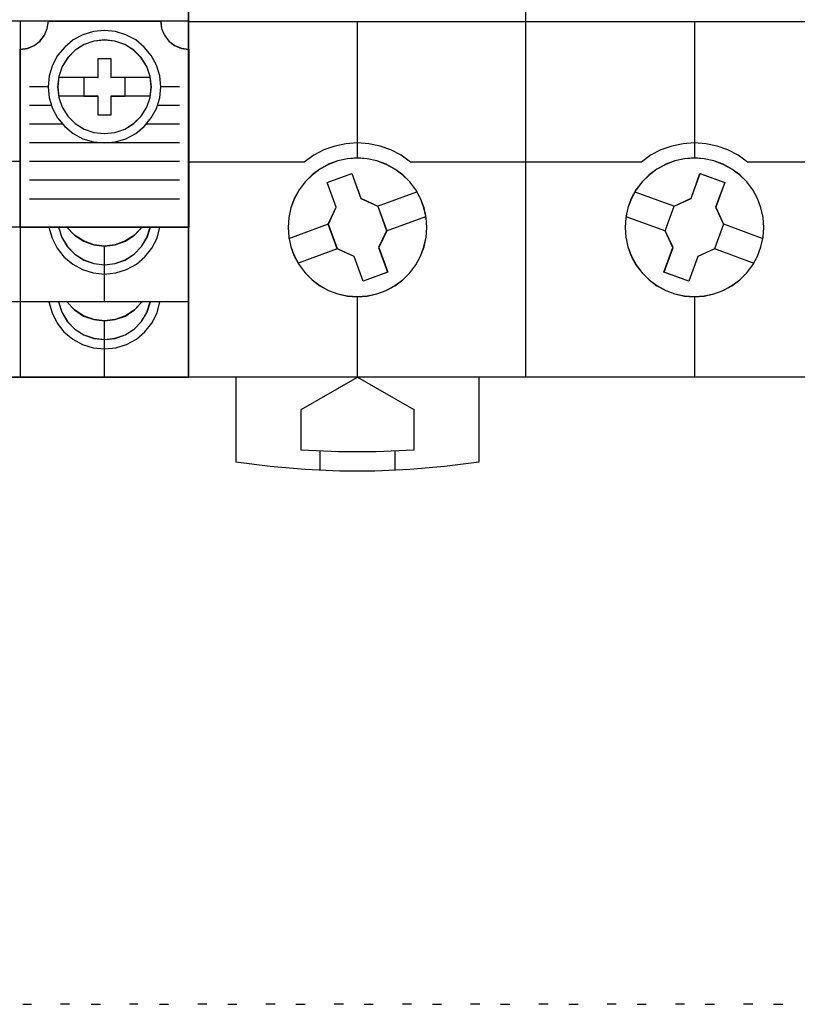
# Model space of a CAD drawing. Header units: millimetres. Extents: x -1290 to 1795, y -4192 to -1311.
# Tile 477 of 656: x 1493 to 1501, y -3670 to -3659. Entities that reach past the tile are written whole.
import ezdxf

# ---------------------------------------------------------------- set-up
doc = ezdxf.new("R2010")
doc.units = ezdxf.units.MM
doc.layers.add('45', color=7, linetype='Continuous')
doc.layers.add('51', color=7, linetype='Continuous')
doc.layers.add('Aparatura', color=7, linetype='Continuous', lineweight=13)

# ---------------------------------------------------------------- blocks, each defined once
blk = doc.blocks.new('*U198')
at = {"layer": '45', "color": 7}
for points in [[(639.383586, -83.666358), (657.381091, -83.666358), (657.381091, -83.666358), (675.372753, -83.666358), (675.372753, -83.666358), (675.372753, -166.644258), (675.372753, -166.644258), (657.381091, -166.644258), (657.381091, -166.644258), (639.383586, -166.644258), (639.383586, -166.644258), (621.391924, -166.644258), (621.391924, -166.644258), (621.391924, -83.666358), (621.391924, -83.666358), (639.383586, -83.666358), (639.383586, -83.666358)], [(634.098352, -158.643241), (634.063249, -158.122608), (633.952092, -157.601975), (633.759029, -157.104741), (633.513313, -156.636757), (633.197392, -156.215571), (632.822967, -155.847033), (632.395889, -155.531143), (631.933708, -155.279602), (631.436425, -155.092408), (630.921591, -154.981261), (630.395056, -154.940313), (629.874371, -154.981261), (629.347836, -155.092408), (628.856403, -155.279602), (628.394223, -155.531143), (627.972995, -155.847033), (627.59857, -156.215571), (627.282649, -156.636757), (627.025232, -157.104741), (626.84387, -157.601975), (626.732712, -158.122608), (626.69761, -158.643241), (626.732712, -159.175573), (626.84387, -159.690356), (627.025232, -160.18174), (627.282649, -160.649724), (627.59857, -161.07091), (627.972995, -161.445298), (628.394223, -161.761188), (628.856403, -162.018579), (629.347836, -162.199923), (629.874371, -162.31107), (630.395056, -162.346168), (630.921591, -162.31107), (631.436425, -162.199923), (631.933708, -162.018579), (632.395889, -161.761188), (632.822967, -161.445298), (633.197392, -161.07091), (633.513313, -160.649724), (633.759029, -160.18174), (633.952092, -159.690356), (634.063249, -159.175573), (634.098352, -158.643241)], [(634.09298, -158.643241), (634.05792, -158.123365), (633.946897, -157.603489), (633.754068, -157.106979), (633.508649, -156.639675), (633.19311, -156.219102), (632.819138, -155.8511), (632.392576, -155.53567), (631.930955, -155.284494), (631.434273, -155.097573), (630.920062, -154.986588), (630.394164, -154.945699), (629.874109, -154.986588), (629.348211, -155.097573), (628.857373, -155.284494), (628.395751, -155.53567), (627.975033, -155.8511), (627.601061, -156.219102), (627.285522, -156.639675), (627.028417, -157.106979), (626.847274, -157.603489), (626.736251, -158.123365), (626.701191, -158.643241), (626.736251, -159.174799), (626.847274, -159.688833), (627.028417, -160.179502), (627.285522, -160.646806), (627.601061, -161.067379), (627.975033, -161.441222), (628.395751, -161.756652), (628.857373, -162.01367), (629.348211, -162.19475), (629.874109, -162.305734), (630.394164, -162.340782), (630.920062, -162.305734), (631.434273, -162.19475), (631.930955, -162.01367), (632.392576, -161.756652), (632.819138, -161.441222), (633.19311, -161.067379), (633.508649, -160.646806), (633.754068, -160.179502), (633.946897, -159.688833), (634.05792, -159.174799), (634.09298, -158.643241)], [(652.085395, -158.643241), (652.050295, -158.122608), (651.933295, -157.601975), (651.751945, -157.104741), (651.500394, -156.636757), (651.178644, -156.215571), (650.804243, -155.847033), (650.383042, -155.531143), (649.915041, -155.279602), (649.42364, -155.092408), (648.908839, -154.981261), (648.388189, -154.940313), (647.855838, -154.981261), (647.341037, -155.092408), (646.849636, -155.279602), (646.381635, -155.531143), (645.960434, -155.847033), (645.586033, -156.215571), (645.264283, -156.636757), (645.012732, -157.104741), (644.831382, -157.601975), (644.714382, -158.122608), (644.679282, -158.643241), (644.714382, -159.175573), (644.831382, -159.690356), (645.012732, -160.18174), (645.264283, -160.649724), (645.586033, -161.07091), (645.960434, -161.445298), (646.381635, -161.761188), (646.849636, -162.018579), (647.341037, -162.199923), (647.855838, -162.31107), (648.388189, -162.346168), (648.908839, -162.31107), (649.42364, -162.199923), (649.915041, -162.018579), (650.383042, -161.761188), (650.804243, -161.445298), (651.178644, -161.07091), (651.500394, -160.649724), (651.751945, -160.18174), (651.933295, -159.690356), (652.050295, -159.175573), (652.085395, -158.643241)], [(652.081814, -158.643241), (652.046748, -158.123365), (651.929861, -157.603489), (651.748686, -157.106979), (651.497379, -156.639675), (651.175939, -156.219102), (650.801901, -155.8511), (650.381107, -155.53567), (649.913559, -155.284494), (649.422633, -155.097573), (648.90833, -154.986588), (648.388183, -154.945699), (647.856347, -154.986588), (647.342044, -155.097573), (646.851118, -155.284494), (646.38357, -155.53567), (645.962776, -155.8511), (645.588738, -156.219102), (645.267298, -156.639675), (645.015991, -157.106979), (644.834816, -157.603489), (644.717929, -158.123365), (644.682863, -158.643241), (644.717929, -159.174799), (644.834816, -159.688833), (645.015991, -160.179502), (645.267298, -160.646806), (645.588738, -161.067379), (645.962776, -161.441222), (646.38357, -161.756652), (646.851118, -162.01367), (647.342044, -162.19475), (647.856347, -162.305734), (648.388183, -162.340782), (648.90833, -162.305734), (649.422633, -162.19475), (649.913559, -162.01367), (650.381107, -161.756652), (650.801901, -161.441222), (651.175939, -161.067379), (651.497379, -160.646806), (651.748686, -160.179502), (651.929861, -159.688833), (652.046748, -159.174799), (652.081814, -158.643241)], [(628.77655, -156.249656), (630.089587, -155.769769), (630.089587, -155.769769), (630.570253, -157.092385), (630.570253, -157.092385), (631.478827, -157.507897), (631.478827, -157.507897), (631.959493, -158.824661), (631.959493, -158.824661), (631.531583, -159.725913), (631.531583, -159.725913), (632.012249, -161.036825), (632.012249, -161.036825), (630.69335, -161.516713), (630.69335, -161.516713), (630.218546, -160.199948), (630.218546, -160.199948), (629.321695, -159.784436), (629.321695, -159.784436), (628.84103, -158.467672), (628.84103, -158.467672), (629.257216, -157.56642), (629.257216, -157.56642), (628.77655, -156.249656), (628.77655, -156.249656)], [(628.781922, -156.254142), (630.091326, -155.775155), (630.570661, -157.095292), (631.476722, -157.510025), (631.956057, -158.824321), (631.529332, -159.723884), (632.008667, -161.032339), (630.693418, -161.511326), (630.219928, -160.19703), (629.325559, -159.782297), (628.846223, -158.468001), (629.261258, -157.568438), (628.781922, -156.254142)], [(648.681364, -155.769769), (650.006455, -156.249656), (650.006455, -156.249656), (649.519806, -157.572272), (649.519806, -157.572272), (649.941959, -158.467672), (649.941959, -158.467672), (649.461174, -159.784436), (649.461174, -159.784436), (648.564099, -160.205801), (648.564099, -160.205801), (648.083313, -161.516713), (648.083313, -161.516713), (646.758222, -161.036825), (646.758222, -161.036825), (647.239008, -159.725913), (647.239008, -159.725913), (646.822718, -158.830514), (646.822718, -158.830514), (647.303503, -157.507897), (647.303503, -157.507897), (648.200578, -157.092385), (648.200578, -157.092385), (648.681364, -155.769769), (648.681364, -155.769769)], [(648.680374, -155.775155), (650.001083, -156.254142), (649.516044, -157.57428), (649.936801, -158.468001), (649.457606, -159.782297), (648.563498, -160.202872), (648.084303, -161.511326), (646.763594, -161.032339), (647.242789, -159.723884), (646.827876, -158.830163), (647.307071, -157.510025), (648.201179, -157.095292), (648.680374, -155.775155)], [(623.898829, -166.633485), (623.898829, -171.153036), (623.898829, -171.153036), (625.746541, -171.393064), (627.600101, -171.556985), (629.465354, -171.638946), (631.32476, -171.638946), (633.190014, -171.556985), (635.04942, -171.393064), (636.897132, -171.153036), (636.897132, -171.153036), (636.897132, -166.633485), (623.898829, -166.633485)], [(627.392381, -168.372897), (630.395054, -166.633485), (630.395054, -166.633485), (633.403581, -168.372897), (633.403581, -168.372897), (633.403581, -170.53984), (633.403581, -170.53984), (631.395945, -170.633545), (629.394163, -170.633545), (627.392381, -170.53984), (627.392381, -170.53984), (627.392381, -168.372897), (627.392381, -168.372897)]]:
    blk.add_lwpolyline(points, close=True, dxfattribs=at)
at = {"layer": '45', "color": 59}
blk.add_lwpolyline([(639.385377, -83.671744), (657.3793, -83.671744), (675.367381, -83.671744), (675.367381, -166.640667), (657.3793, -166.640667), (639.385377, -166.640667), (621.397296, -166.640667), (621.397296, -83.671744), (639.385377, -83.671744)], close=True, dxfattribs=at)
at = {"layer": '45', "color": 7}
for points in [[(639.380759, -166.644258), (639.380759, -116.952313)], [(621.391924, -147.645769), (639.391503, -147.645769)], [(630.388132, -147.645769), (630.388132, -154.951085)], [(639.380759, -147.645769), (657.383918, -147.645769)], [(648.382339, -147.645769), (648.382339, -154.951085)], [(631.469683, -157.514857), (633.571902, -156.739262)], [(645.198569, -156.739262), (647.313323, -157.514857)], [(631.949576, -158.82906), (634.051795, -158.058851)], [(644.720467, -158.058851), (646.833429, -158.836242)], [(626.737004, -159.233016), (628.851758, -158.462807)], [(649.931248, -158.462807), (652.038839, -159.238402)], [(627.216897, -160.552605), (629.331651, -159.77701)], [(649.451354, -159.77701), (651.560736, -160.552605)], [(630.388132, -162.335396), (630.388132, -166.644258)], [(648.382339, -162.335396), (648.382339, -166.644258)], [(628.391561, -170.594047), (628.391561, -171.603039)], [(632.386494, -170.594047), (632.386494, -171.603039)]]:
    blk.add_lwpolyline(points, dxfattribs=at)
at = {"layer": '45', "color": 251}
for points in [[(633.228098, -155.155756), (632.724589, -154.795369), (632.180098, -154.511786), (631.606332, -154.305006), (631.009148, -154.186846), (630.3944, -154.139583), (629.785506, -154.186846), (629.188321, -154.305006), (628.608701, -154.511786), (628.06421, -154.795369), (627.560701, -155.155756)], [(651.215141, -155.155756), (650.717645, -154.795369), (650.173325, -154.511786), (649.593888, -154.305006), (648.99104, -154.186846), (648.388191, -154.139583), (647.773637, -154.186846), (647.170789, -154.305006), (646.591352, -154.511786), (646.047032, -154.795369), (645.549536, -155.155756)], [(621.391924, -155.144984), (627.573236, -155.144984)], [(633.217354, -155.144984), (639.391503, -155.144984)], [(639.380759, -155.144984), (645.56028, -155.144984)], [(651.204397, -155.144984), (657.383918, -155.144984)]]:
    blk.add_lwpolyline(points, dxfattribs=at)
blk = doc.blocks.new('*U199')
at = {"layer": '45', "color": 7}
for points in [[(621.391924, -83.678926), (612.397416, -83.678926), (612.397416, -83.678926), (603.397718, -83.678926), (603.397718, -83.678926), (603.397718, -166.635281), (603.397718, -166.635281), (612.397416, -166.635281), (612.397416, -166.635281), (621.391924, -166.635281), (621.391924, -166.635281), (621.391924, -83.678926), (621.391924, -83.678926)], [(621.386553, -83.682516), (612.397415, -83.682516), (603.40309, -83.682516), (603.40309, -166.63169), (612.397415, -166.63169), (621.386553, -166.63169), (621.386553, -83.682516)], [(612.392135, -149.138241), (612.781624, -149.086343), (613.139954, -148.941029), (613.451545, -148.697109), (613.695625, -148.385721), (613.841034, -148.027626), (613.898159, -147.638392), (613.882579, -147.633202), (619.91706, -147.633202), (619.896287, -147.638392), (619.943026, -148.027626), (620.098821, -148.385721), (620.332515, -148.697109), (620.644106, -148.941029), (621.012822, -149.086343), (621.391924, -149.138241), (621.391924, -149.138241), (621.391924, -158.645934), (621.391924, -158.645934), (612.392135, -158.645934), (612.392135, -158.645934), (612.392135, -149.138241), (612.392135, -149.138241)], [(612.397507, -149.140604), (612.786531, -149.088749), (613.144433, -148.943553), (613.455652, -148.699832), (613.699441, -148.388699), (613.844676, -148.030895), (613.901733, -147.641978), (613.886172, -147.636793), (619.913449, -147.636793), (619.892701, -147.641978), (619.939384, -148.030895), (620.094993, -148.388699), (620.328408, -148.699832), (620.639627, -148.943553), (621.007903, -149.088749), (621.386553, -149.140604), (621.386553, -158.640547), (612.397507, -158.640547), (612.397507, -149.140604)], [(619.898525, -151.142936), (619.846558, -150.556071), (619.664672, -149.984787), (619.389244, -149.475824), (619.020274, -149.018796), (618.56296, -148.639671), (618.038089, -148.359223), (617.482036, -148.193031), (616.889607, -148.135902), (616.312767, -148.193031), (615.746322, -148.359223), (615.22145, -148.639671), (614.774529, -149.018796), (614.395166, -149.475824), (614.119739, -149.984787), (613.948246, -150.556071), (613.896278, -151.142936), (613.948246, -151.724607), (614.119739, -152.290698), (614.395166, -152.804854), (614.774529, -153.261882), (615.22145, -153.641007), (615.746322, -153.916262), (616.312767, -154.082454), (616.889607, -154.139583), (617.482036, -154.082454), (618.038089, -153.916262), (618.56296, -153.641007), (619.020274, -153.261882), (619.389244, -152.804854), (619.664672, -152.290698), (619.846558, -151.724607), (619.898525, -151.142936)], [(619.398935, -151.143033), (619.331372, -150.587071), (619.154669, -150.051891), (618.853234, -149.584259), (618.453053, -149.184174), (617.98531, -148.882811), (617.450003, -148.70615), (616.888711, -148.638603), (616.332616, -148.70615), (615.807703, -148.882811), (615.329565, -149.184174), (614.939779, -149.584259), (614.638344, -150.051891), (614.451247, -150.587071), (614.394078, -151.143033), (614.451247, -151.704192), (614.638344, -152.223784), (614.939779, -152.707004), (615.329565, -153.096697), (615.807703, -153.39806), (616.332616, -153.585113), (616.888711, -153.642268), (617.450003, -153.585113), (617.98531, -153.39806), (618.453053, -153.096697), (618.853234, -152.707004), (619.154669, -152.223784), (619.331372, -151.704192), (619.398935, -151.143033)], [(619.395354, -151.143926), (619.327912, -150.588961), (619.151524, -150.054742), (618.850629, -149.587949), (618.451164, -149.188581), (617.984257, -148.887759), (617.449908, -148.711415), (616.88962, -148.643989), (616.33452, -148.711415), (615.810546, -148.887759), (615.333264, -149.188581), (614.944175, -149.587949), (614.643279, -150.054742), (614.456516, -150.588961), (614.39945, -151.143926), (614.456516, -151.704078), (614.643279, -152.222738), (614.944175, -152.705091), (615.333264, -153.094085), (615.810546, -153.394908), (616.33452, -153.581625), (616.88962, -153.638677), (617.449908, -153.581625), (617.984257, -153.394908), (618.451164, -153.094085), (618.850629, -152.705091), (619.151524, -152.222738), (619.327912, -151.704078), (619.395354, -151.143926)], [(616.545723, -149.640413), (616.545723, -150.644495), (616.550931, -150.639292), (615.78541, -150.639292), (615.78541, -150.644495), (615.78541, -151.648577), (615.78541, -151.643374), (616.545723, -151.643374), (616.545723, -151.648577), (616.545723, -152.642253), (616.545723, -152.642253), (617.248752, -152.642253), (617.248752, -152.642253), (617.248752, -151.648577), (617.248752, -151.643374), (617.993442, -151.643374), (617.998649, -151.648577), (617.998649, -150.644495), (617.993442, -150.639292), (617.248752, -150.639292), (617.248752, -150.644495), (617.248752, -149.640413), (617.248752, -149.640413), (616.545723, -149.640413), (616.545723, -149.640413)], [(616.546844, -149.644004), (616.546844, -150.645083), (616.552035, -150.639896), (615.788992, -150.639896), (615.788992, -150.645083), (615.788992, -151.646162), (615.788992, -151.640975), (616.546844, -151.640975), (616.546844, -151.646162), (616.546844, -152.636867), (617.247598, -152.636867), (617.247598, -151.646162), (617.247598, -151.640975), (617.989877, -151.640975), (617.995068, -151.646162), (617.995068, -150.645083), (617.989877, -150.639896), (617.247598, -150.639896), (617.247598, -150.645083), (617.247598, -149.644004), (616.546844, -149.644004)], [(614.440635, -158.635161), (614.617406, -159.18263), (614.908558, -159.662316), (615.308891, -160.074221), (615.787212, -160.38706), (616.322724, -160.579977), (616.88943, -160.647759), (617.461336, -160.579977), (617.996847, -160.38706), (618.475168, -160.074221), (618.875502, -159.662316), (619.166654, -159.18263), (619.343425, -158.635161), (618.896299, -158.635161), (618.495965, -159.057494), (618.017644, -159.370333), (617.471734, -159.573678), (616.88943, -159.64146), (616.322724, -159.573678), (615.776814, -159.370333), (615.288095, -159.057494), (614.887761, -158.635161), (614.440635, -158.635161)], [(614.446007, -158.640547), (614.62239, -159.185085), (614.912904, -159.662204), (615.312361, -160.071904), (615.789634, -160.383069), (616.323972, -160.574954), (616.889436, -160.642373), (617.460088, -160.574954), (617.994426, -160.383069), (618.471699, -160.071904), (618.871156, -159.662204), (619.16167, -159.185085), (619.338053, -158.640547), (618.891907, -158.640547), (618.49245, -159.06062), (618.015177, -159.371784), (617.470464, -159.574041), (616.889436, -159.64146), (616.323972, -159.574041), (615.779258, -159.371784), (615.29161, -159.06062), (614.892153, -158.640547), (614.446007, -158.640547)], [(614.886506, -158.635161), (615.28709, -159.059378), (615.776116, -159.373612), (616.322367, -159.577864), (616.889429, -159.645948), (617.472097, -159.577864), (618.018349, -159.373612), (618.496969, -159.059378), (618.897554, -158.635161), (614.886506, -158.635161)], [(614.891878, -158.640547), (615.291389, -159.060996), (615.779105, -159.37244), (616.323893, -159.574878), (616.889436, -159.642358), (617.470543, -159.574878), (618.015332, -159.37244), (618.49267, -159.060996), (618.892182, -158.640547), (614.891878, -158.640547)], [(614.440635, -162.622654), (614.617406, -163.174843), (614.908558, -163.66452), (615.308891, -164.076057), (615.787212, -164.378198), (616.322724, -164.570944), (616.88943, -164.633456), (617.461336, -164.570944), (617.996847, -164.378198), (618.475168, -164.076057), (618.875502, -163.66452), (619.166654, -163.174843), (619.343425, -162.622654), (618.896299, -162.622654), (618.495965, -163.049819), (618.017644, -163.372797), (617.471734, -163.565543), (616.88943, -163.628055), (616.322724, -163.565543), (615.776814, -163.372797), (615.288095, -163.049819), (614.887761, -162.622654), (614.440635, -162.622654)], [(614.446007, -162.626244), (614.62239, -163.176461), (614.912904, -163.66439), (615.312361, -164.074457), (615.789634, -164.375519), (616.323972, -164.567576), (616.889436, -164.629865), (617.460088, -164.567576), (617.994426, -164.375519), (618.471699, -164.074457), (618.871156, -163.66439), (619.16167, -163.176461), (619.338053, -162.626244), (618.891907, -162.626244), (618.49245, -163.051884), (618.015177, -163.373709), (617.470464, -163.565766), (616.889436, -163.628055), (616.323972, -163.565766), (615.779258, -163.373709), (615.29161, -163.051884), (614.892153, -162.626244), (614.446007, -162.626244)], [(614.886506, -162.622654), (615.28709, -163.052107), (615.776116, -163.376816), (616.322367, -163.570594), (616.889429, -163.633441), (617.472097, -163.570594), (618.018349, -163.376816), (618.496969, -163.052107), (618.897554, -162.622654), (614.886506, -162.622654)], [(614.891878, -162.626244), (615.291389, -163.052647), (615.779105, -163.375049), (616.323893, -163.56745), (616.889436, -163.62985), (617.470543, -163.56745), (618.015332, -163.375049), (618.49267, -163.052647), (618.892182, -162.626244), (614.891878, -162.626244)]]:
    blk.add_lwpolyline(points, close=True, dxfattribs=at)
for points in [[(612.402879, -147.638588), (603.397718, -147.638588)], [(612.392135, -147.638588), (612.392135, -166.635281)], [(621.391924, -147.638588), (612.392135, -147.638588)], [(616.551807, -150.640428), (614.440635, -150.640428)], [(619.343425, -150.640428), (617.241206, -150.640428)], [(613.907022, -151.137742), (612.895307, -151.137742)], [(620.899497, -151.137742), (619.887781, -151.137742)], [(616.551807, -151.640443), (614.440635, -151.640443)], [(619.343425, -151.640443), (617.241206, -151.640443)], [(614.073552, -152.139553), (612.895307, -152.139553)], [(620.899497, -152.139553), (619.710507, -152.139553)], [(614.664466, -153.128796), (612.895307, -153.128796)], [(620.899497, -153.128796), (619.119594, -153.128796)], [(620.899497, -154.130606), (612.895307, -154.130606)], [(612.402879, -155.130621), (603.397718, -155.130621)], [(620.899497, -155.130621), (612.895307, -155.130621)], [(620.899497, -156.130636), (612.895307, -156.130636)], [(620.899497, -157.132446), (612.895307, -157.132446)], [(612.402879, -158.635161), (603.397718, -158.635161)], [(613.92851, -158.635161), (614.094737, -159.21317), (614.364856, -159.749521), (614.733673, -160.218176), (615.201187, -160.608723), (615.720647, -160.900331), (616.292053, -161.077378), (616.889433, -161.145073), (617.492006, -161.077378), (618.063412, -160.900331), (618.598456, -160.608723), (619.050387, -160.218176), (619.419203, -159.749521), (619.699712, -159.21317), (619.85555, -158.635161)], [(616.884867, -159.635176), (616.884867, -162.633426)], [(612.402879, -162.622654), (603.397718, -162.622654)], [(621.391924, -162.622654), (612.392135, -162.622654)], [(613.92851, -162.622654), (614.094737, -163.205911), (614.364856, -163.752715), (614.733673, -164.221404), (615.201187, -164.611978), (615.720647, -164.903607), (616.292053, -165.080667), (616.889433, -165.137951), (617.492006, -165.080667), (618.063412, -164.903607), (618.598456, -164.611978), (619.050387, -164.221404), (619.419203, -163.752715), (619.699712, -163.205911), (619.85555, -162.622654)], [(616.884867, -163.622669), (616.884867, -166.635281)]]:
    blk.add_lwpolyline(points, dxfattribs=at)
blk = doc.blocks.new('*U202')
at = {"layer": '51', "color": 255}
for points in [[(520.019847, -350.04556), (520.465718, -350.04556)], [(523.662022, -350.04556), (524.152659, -350.04556)], [(527.304197, -350.04556), (527.794834, -350.04556)], [(530.946372, -350.04556), (531.435218, -350.04556)], [(534.586756, -350.04556), (535.077393, -350.04556)], [(538.228931, -350.04556), (538.719568, -350.04556)], [(541.871106, -350.04556), (542.361743, -350.04556)], [(545.513281, -350.04556), (546.002127, -350.04556)], [(549.153665, -350.04556), (549.644302, -350.04556)], [(552.79584, -350.04556), (553.286477, -350.04556)], [(556.438015, -350.04556), (556.928652, -350.04556)], [(560.08019, -350.04556), (560.570827, -350.04556)]]:
    blk.add_lwpolyline(points, dxfattribs=at)
blk = doc.blocks.new('*U221')
at = {"layer": '51', "color": 255}
for points in [[(522.508846, -350.032992), (522.018209, -350.032992)], [(526.151021, -350.032992), (525.70515, -350.032992)], [(529.836171, -350.032992), (529.347325, -350.032992)], [(533.478346, -350.032992), (532.987709, -350.032992)], [(537.120521, -350.032992), (536.629884, -350.032992)], [(540.762696, -350.032992), (540.272059, -350.032992)], [(544.404871, -350.032992), (543.914234, -350.032992)], [(548.045255, -350.032992), (547.556408, -350.032992)], [(551.68743, -350.032992), (551.196793, -350.032992)], [(555.329605, -350.032992), (554.838968, -350.032992)], [(558.97178, -350.032992), (558.481142, -350.032992)]]:
    blk.add_lwpolyline(points, dxfattribs=at)

msp = doc.modelspace()

# ---------------------------------------------------------------- block references
at = {"layer": 'Aparatura', "color": 7, "lineweight": 13, "xscale": 0.2, "yscale": 0.2, "zscale": 0.2}
for name, p in [('*U202', (1388.984, -3599.91)), ('*U198', (1370.479, -3629.895)), ('*U199', (1370.479, -3629.895)), ('*U221', (1388.984, -3599.91))]:
    msp.add_blockref(name, p, dxfattribs=at)

doc.saveas('drawing.dxf')
